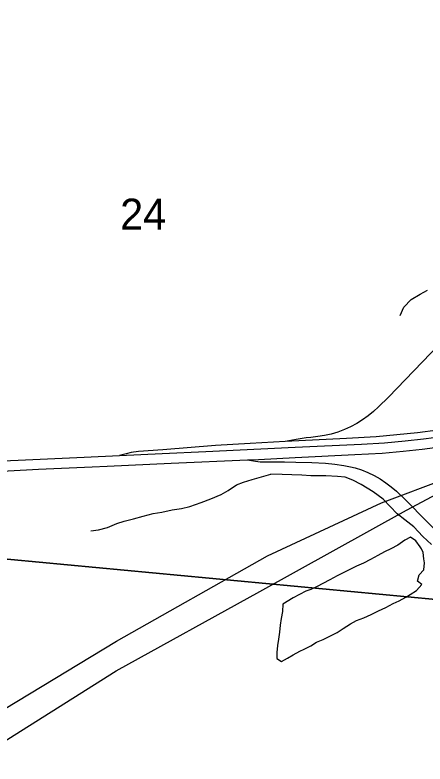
# Model space of a CAD drawing. Extents: x 0 to 1134, y 0 to 440.
# Drawn here: x 836.778 to 837.333, y 358.539 to 359.553 of the extents above; entities that cross this region are included whole.
import ezdxf

# ---------------------------------------------------------------- set-up
doc = ezdxf.new("R2010")
doc.units = 0
for name, color, linetype in [('GM_X_Interchange_Ramps', 7, 'Continuous'), ('GM_X_Interstate_Route', 7, 'Continuous'), ('GM_X_Minor_Lake', 7, 'Continuous'), ('GM_X_Minor_River', 7, 'Continuous'), ('GM_X_Rail_Line', 7, 'Continuous'), ('GM_X_Section', 7, 'Continuous'), ('GM_X_Section_Text', 7, 'Continuous'), ('GM_X_State_Route', 7, 'Continuous')]:
    doc.layers.add(name, color=color, linetype=linetype)

msp = doc.modelspace()

# ---------------------------------------------------------------- linework, layer by layer
at = {"layer": 'GM_X_Interchange_Ramps'}
for points in [[(837.3977, 359.1546), (837.2833, 359.0358), (837.27, 359.0226), (837.2632, 359.0163), (837.2559, 359.0104), (837.2484, 359.0049), (837.2404, 359), (837.2322, 358.9956), (837.2237, 358.9918), (837.2149, 358.9885), (837.206, 358.9858), (837.1969, 358.9838), (837.1877, 358.9823), (837.1784, 358.9812), (837.1721, 358.9807), (837.1586, 358.9783), (837.1437, 358.9757)], [(837.4143, 359.0026), (837.3994, 358.9994), (837.3749, 358.9948), (837.3503, 358.9909), (837.3226, 358.9874), (837.2947, 358.9845), (837.2668, 358.9822), (837.2265, 358.9799), (837.1437, 358.9757), (837.096, 358.9732), (837.0494, 358.9703), (836.978, 358.9646), (836.945, 358.9622), (836.9352, 358.961), (836.9282, 358.9591), (836.9192, 358.9567)], [(837.0927, 358.9508), (837.1033, 358.9489), (837.1097, 358.9482), (837.1159, 358.9481), (837.1429, 358.9481), (837.1581, 358.9479), (837.1798, 358.9473), (837.1983, 358.9462), (837.2107, 358.945), (837.223, 358.9433), (837.2321, 358.9415), (837.2381, 358.94), (837.2469, 358.9371), (837.2556, 358.9336), (837.2639, 358.9296), (837.272, 358.925), (837.2797, 358.9199), (837.2871, 358.9142), (837.2942, 358.9082), (837.3054, 358.8974), (837.3666, 358.8359)]]:
    msp.add_lwpolyline(points, dxfattribs=at)
at = {"layer": 'GM_X_Interstate_Route'}
for points in [[(835.3953, 358.9953), (835.4127, 358.9945), (835.5058, 358.9902), (835.602, 358.9858), (835.8596, 358.9741), (835.9775, 358.969), (836.0928, 358.9638), (836.0948, 358.9637), (836.1141, 358.9628), (836.2537, 358.9565), (836.4058, 358.9496), (836.4803, 358.9463), (836.5238, 358.9447), (836.5611, 358.944), (836.6015, 358.9439), (836.6419, 358.9446), (836.6823, 358.946), (836.8716, 358.9544), (836.9192, 358.9567)], [(836.9192, 358.9567), (836.9771, 358.9595), (837.0361, 358.9621), (837.1571, 358.9678), (837.2471, 358.9721), (837.2782, 358.9741), (837.3061, 358.9765), (837.3308, 358.9793), (837.3586, 358.9831)], [(837.0927, 358.9508), (837.1077, 358.9515), (837.1569, 358.9541), (837.2378, 358.9579), (837.275, 358.9601), (837.3035, 358.9625), (837.3291, 358.9653), (837.3529, 358.9685), (837.3769, 358.9723), (837.4082, 358.9781), (837.4218, 358.9807)], [(836.8826, 358.9412), (836.9025, 358.9421), (836.9894, 358.9463), (837.0927, 358.9508)], [(836.2834, 358.9411), (836.3995, 358.9358), (836.4864, 358.9321), (836.536, 358.9304), (836.5733, 358.9297), (836.6136, 358.9297), (836.6508, 358.9304), (836.6943, 358.9321), (836.81, 358.9381), (836.8826, 358.9412)]]:
    msp.add_lwpolyline(points, dxfattribs=at)
at = {"layer": 'GM_X_Minor_Lake'}
for points in [[(837.328, 358.8302), (837.3264, 358.8332), (837.3205, 358.8412), (837.3134, 358.8463), (837.3054, 358.8422), (837.2962, 358.8351), (837.2867, 358.8303), (837.278, 358.8262), (837.2692, 358.8214), (837.259, 358.8158), (837.2494, 358.8107), (837.2403, 358.807), (837.2312, 358.8022), (837.2228, 358.7985), (837.2141, 358.7937), (837.2042, 358.7885), (837.1947, 358.7833), (837.1871, 358.7792), (837.1783, 358.7751), (837.1715, 358.773), (837.1631, 358.7685), (837.1544, 358.7641), (837.1403, 358.7555)], [(837.1403, 358.7555), (837.1398, 358.7453), (837.1381, 358.7358), (837.1369, 358.7271), (837.1357, 358.7173), (837.1344, 358.7082), (837.1332, 358.6995), (837.1323, 358.6901), (837.1322, 358.6817), (837.1386, 358.6779), (837.1466, 358.6823), (837.1542, 358.6868), (837.1633, 358.6916), (837.1694, 358.6945), (837.1781, 358.699), (837.1861, 358.7038), (837.1952, 358.7075), (837.204, 358.7119), (837.2139, 358.7171), (837.2223, 358.7223), (837.2318, 358.7286), (837.2402, 358.7331), (837.25, 358.7371), (837.2599, 358.7416), (837.2698, 358.7464), (837.2797, 358.7508), (837.2896, 358.7564), (837.2979, 358.7601), (837.3067, 358.7649), (837.3128, 358.7686), (837.3212, 358.7738), (837.3285, 358.782), (837.3225, 358.7867), (837.3248, 358.795), (837.3313, 358.8017), (837.3322, 358.8112), (837.3312, 358.8169), (837.3305, 358.8252), (837.328, 358.8302)]]:
    msp.add_lwpolyline(points, dxfattribs=at)
at = {"layer": 'GM_X_Minor_River'}
for points in [[(837.2992, 359.1465), (837.3044, 359.1578), (837.3143, 359.1679), (837.3265, 359.1754), (837.336, 359.1805)], [(836.8808, 358.8546), (836.8912, 358.856), (836.903, 358.8592), (836.9156, 358.8648), (836.9255, 358.868), (836.9384, 358.8709), (836.9514, 358.8745), (836.9651, 358.8781), (836.9765, 358.8802), (836.9906, 358.8831), (837.0031, 358.8848), (837.0145, 358.8877), (837.0301, 358.8931), (837.0431, 358.8979), (837.0568, 358.9041), (837.0664, 358.9093), (837.0779, 358.9168), (837.0874, 358.9208), (837.0988, 358.9241), (837.1114, 358.9277), (837.1244, 358.9316)], [(837.3416, 358.8364), (837.33, 358.8472), (837.3177, 358.8602), (837.3054, 358.8698), (837.2952, 358.8779), (837.2762, 358.8975), (837.2627, 358.9075), (837.2466, 358.9175), (837.2353, 358.9234), (837.2248, 358.9273), (837.2146, 358.9282), (837.1987, 358.9291), (837.1783, 358.9294), (837.1662, 358.9299), (837.1526, 358.9304), (837.1394, 358.931), (837.1244, 358.9316)]]:
    msp.add_lwpolyline(points, dxfattribs=at)
at = {"layer": 'GM_X_Rail_Line'}
for points in [[(835.6854, 357.9157), (836.2575, 358.307), (836.9155, 358.7055), (837.1199, 358.8209), (837.2739, 358.8928), (837.4519, 358.9594)], [(835.6999, 357.8988), (836.9151, 358.6652), (837.1092, 358.7726), (837.3078, 358.8828), (837.4519, 358.9594)]]:
    msp.add_lwpolyline(points, dxfattribs=at)
at = {"layer": 'GM_X_Section'}
for points in [[(836.4843, 359.8446), (837.4412, 359.7425), (837.5184, 359.736), (837.4241, 358.7547), (836.3886, 358.8521)], [(836.3886, 358.8521), (837.4241, 358.7547), (837.3231, 357.7301), (836.2925, 357.8329)]]:
    msp.add_lwpolyline(points, close=True, dxfattribs=at)
at = {"layer": 'GM_X_State_Route'}
for points in [[(837.0927, 358.9508), (837.1077, 358.9515), (837.1569, 358.9541), (837.2378, 358.9579), (837.275, 358.9601), (837.3035, 358.9625), (837.3291, 358.9653), (837.3529, 358.9685), (837.3769, 358.9723), (837.4082, 358.9781), (837.4218, 358.9807)], [(836.8826, 358.9412), (836.9025, 358.9421), (836.9894, 358.9463), (837.0927, 358.9508)], [(836.2834, 358.9411), (836.3995, 358.9358), (836.4864, 358.9321), (836.536, 358.9304), (836.5733, 358.9297), (836.6136, 358.9297), (836.6508, 358.9304), (836.6943, 358.9321), (836.81, 358.9381), (836.8826, 358.9412)]]:
    msp.add_lwpolyline(points, dxfattribs=at)

# ---------------------------------------------------------------- texts
at = {"layer": 'GM_X_Section_Text'}
msp.add_text('24', height=0.04186, rotation=0, dxfattribs=at).set_placement((836.9203, 359.2627))

doc.saveas('drawing.dxf')
